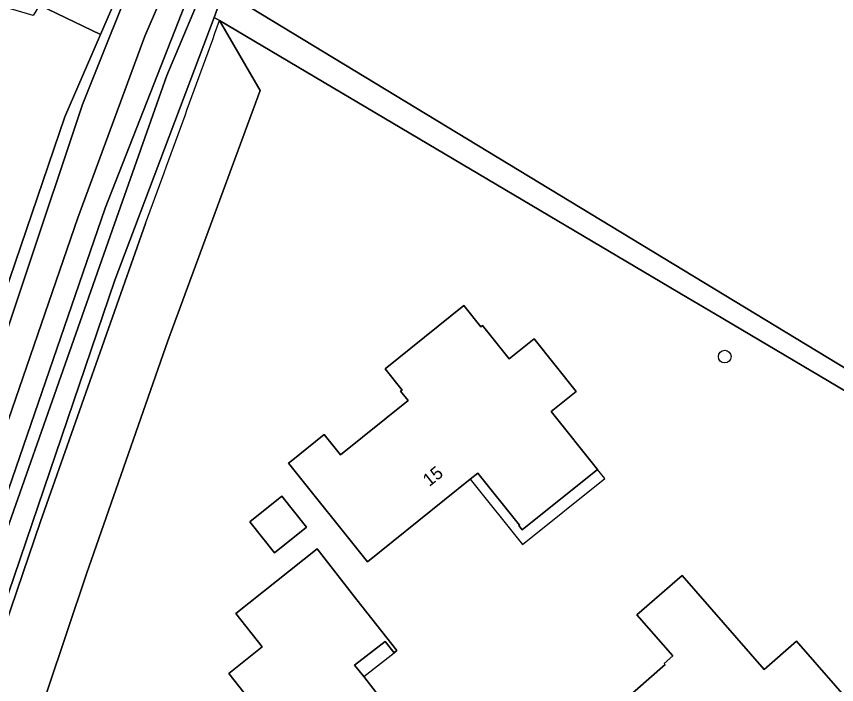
# Model space of a CAD drawing. Extents: x 159626 to 160723, y 388173 to 389416.
# Drawn here: x 159896.2 to 159959.5, y 388737.4 to 388789 of the extents above; entities that cross this region are included whole.
import ezdxf

# ---------------------------------------------------------------- set-up
doc = ezdxf.new("R2010")
doc.units = 0
for name, color, linetype in [('IMGEO_Boom', 7, 'Continuous'), ('IMGEO_Erf', 7, 'Continuous'), ('IMGEO_Grasland_overig', 7, 'Continuous'), ('IMGEO_Groenvoorziening', 7, 'Continuous'), ('IMGEO_Hek', 7, 'Continuous'), ('IMGEO_Loofbos', 7, 'Continuous'), ('IMGEO_Oever', 7, 'Continuous'), ('IMGEO_Pand', 7, 'Continuous'), ('IMGEO_Pand_nummerreeks', 7, 'Continuous'), ('IMGEO_Pand_overbouw', 7, 'Continuous'), ('IMGEO_Rijbaan_lokaal_onverhard', 7, 'Continuous'), ('IMGEO_Waterloop', 7, 'Continuous')]:
    doc.layers.add(name, color=color, linetype=linetype)

msp = doc.modelspace()

# ---------------------------------------------------------------- linework, layer by layer
at = {"layer": 'IMGEO_Boom'}
msp.add_circle((159950.894, 388762.739), 0.489, dxfattribs=at)
at = {"layer": 'IMGEO_Erf'}
msp.add_lwpolyline([(159961.598, 388759.243), (159950.188, 388766.004), (159948.005, 388767.297), (159911.897, 388788.693), (159915.03, 388783.29), (159907.895, 388763.963), (159901.612, 388745.973), (159895.581, 388727.928), (159889.791, 388709.566), (159883.857, 388689.671), (159871.857, 388645.22), (159877.742, 388640.168), (159879.846, 388642.601), (159883.148, 388639.747), (159881.054, 388637.324), (159906.097, 388615.825), (159913.35, 388614.019), (159930.846, 388627.835)], dxfattribs=at)
for points in [[(159917.212, 388754.508), (159917.418, 388754.673), (159919.98, 388756.728), (159921.237, 388755.161), (159926.445, 388759.337), (159925.865, 388760.061), (159925.982, 388760.155), (159924.674, 388761.786), (159930.763, 388766.669), (159932.068, 388765.041), (159932.185, 388765.135), (159934.251, 388762.558), (159936.177, 388764.103), (159939.433, 388760.042), (159937.509, 388758.494), (159941.083, 388754.027), (159935.267, 388749.366), (159935.01, 388749.687), (159935.06, 388749.727), (159931.845, 388753.739), (159931.245, 388753.258), (159923.312, 388746.9)], [(159916.127, 388747.582), (159914.226, 388749.983), (159916.716, 388751.953), (159918.616, 388749.552)], [(159915.687, 388734.36), (159912.6, 388738.27), (159915.18, 388740.32), (159913.14, 388742.91), (159919.42, 388747.88), (159922.498, 388743.963), (159925.588, 388740.032), (159925.365, 388739.869), (159924.692, 388740.74), (159922.321, 388738.902), (159923.028, 388738.029), (159923.975, 388736.789), (159922.267, 388735.395), (159923.341, 388734.034), (159918.786, 388730.436)], [(159949.905, 388728.012), (159949.287, 388728.72), (159949.665, 388729.05), (159947.029, 388732.071), (159946.652, 388731.743), (159946.034, 388732.451), (159942.929, 388736.011), (159946.305, 388738.956), (159946.233, 388739.04), (159946.898, 388739.619), (159944.123, 388742.8), (159947.605, 388745.838), (159953.932, 388738.585), (159956.433, 388740.766), (159962.451, 388733.868), (159959.958, 388731.693), (159960.536, 388731.03), (159956.772, 388727.747), (159953.004, 388724.46)]]:
    msp.add_lwpolyline(points, close=True, dxfattribs=at)
at = {"layer": 'IMGEO_Grasland_overig'}
for points in [[(159958.646, 388856.135), (159954.052, 388846.107), (159951.114, 388841.685), (159945.242, 388841.969), (159935.53, 388837.717), (159930.106, 388832.915), (159929.29, 388832.663), (159928.554, 388832.435), (159927.677, 388832.164), (159926.833, 388831.598), (159923.239, 388828.342), (159920.664, 388825.551), (159918.382, 388822.455), (159914.671, 388815.165), (159902.715, 388787.612), (159899.956, 388781.254), (159889.287, 388750), (159886.631, 388741.973), (159879.19, 388719.484), (159875.975, 388708.387), (159865.562, 388672.443)], [(159865.691, 388668.218), (159869.438, 388682.322), (159878.06, 388711.567), (159885.025, 388734.118), (159888.639, 388745.105), (159892.298, 388755.308), (159901.314, 388782.19), (159906.032, 388793.989), (159917.108, 388817.904), (159918.867, 388821.239), (159920.773, 388823.989), (159922.825, 388826.078), (159926.55, 388828.851), (159932.514, 388831.857), (159949.841, 388838.497)]]:
    msp.add_lwpolyline(points, dxfattribs=at)
at = {"layer": 'IMGEO_Groenvoorziening'}
for points in [[(159950.633, 388833.35), (159964.639, 388822.046), (159989.336, 388802.794), (159989.602, 388803.386), (159989.428, 388803.534), (159957.723, 388828.236), (159951.592, 388833.802), (159949.833, 388834.64), (159947.09, 388835.059), (159940.188, 388832.823), (159931.357, 388828.754), (159926.306, 388825.845), (159923.154, 388822.781), (159921.575, 388820.893), (159920.174, 388818.702), (159917.324, 388812.954), (159910.926, 388798.616), (159906.116, 388787.472), (159900.962, 388773.448), (159888.203, 388736.461), (159879.744, 388708.887), (159870.906, 388678.671), (159866.349, 388662.369)], [(159880.577, 388706.684), (159888.915, 388732.257), (159894.733, 388750), (159903.06, 388774.194), (159909.487, 388790.623), (159916.167, 388806.225), (159921.686, 388818.374)], [(159915.03, 388783.29), (159911.897, 388788.693)], [(159871.802, 388643.604), (159905.322, 388614.867), (159906.097, 388615.825), (159881.054, 388637.324), (159880.887, 388637.131), (159877.585, 388639.986), (159877.742, 388640.168), (159871.857, 388645.22), (159883.857, 388689.671), (159889.791, 388709.566), (159895.581, 388727.928), (159901.612, 388745.973), (159907.895, 388763.963), (159915.03, 388783.29)], [(159906.188, 388773.02), (159898.076, 388750), (159887.538, 388719.103)]]:
    msp.add_lwpolyline(points, dxfattribs=at)
msp.add_arc((156213.289, 390127.06), 3933.31, 339.864003, 340.106983, dxfattribs=at)
at = {"layer": 'IMGEO_Hek'}
for points in [[(159926.833, 388831.598), (159923.239, 388828.342), (159920.664, 388825.551), (159918.382, 388822.455), (159914.671, 388815.165), (159902.715, 388787.612)], [(159902.715, 388787.612), (159899.956, 388781.254), (159889.287, 388750), (159886.631, 388741.973)]]:
    msp.add_lwpolyline(points, dxfattribs=at)
at = {"layer": 'IMGEO_Loofbos'}
for points in [[(159801.169, 388836.363), (159801.877, 388835.857), (159808.366, 388832.798), (159817.154, 388829.718), (159850.498, 388814.129), (159851.421, 388813.697), (159865.666, 388807.721), (159888.506, 388796.358), (159898.567, 388790.85), (159897.985, 388789.877), (159902.715, 388787.612), (159914.671, 388815.165), (159918.382, 388822.455), (159920.664, 388825.551), (159923.239, 388828.342), (159926.833, 388831.598), (159927.677, 388832.164), (159913.674, 388847.736), (159875.724, 388888.285), (159863.445, 388901.37)], [(159922.597, 388813.187), (159912.786, 388790.603), (159960.404, 388761.719)]]:
    msp.add_lwpolyline(points, dxfattribs=at)
msp.add_lwpolyline([(159899.956, 388781.254), (159902.715, 388787.612), (159897.985, 388789.877), (159897.505, 388789.076), (159895.309, 388789.707), (159885.711, 388794.374), (159881.61, 388796.813), (159870.776, 388802.317), (159870.746, 388802.331), (159857.423, 388759.297), (159874.641, 388750), (159884.298, 388744.63), (159883.541, 388742.995), (159886.631, 388741.973), (159889.287, 388750)], close=True, dxfattribs=at)
at = {"layer": 'IMGEO_Oever'}
for points in [[(159921.686, 388818.374), (159916.167, 388806.225), (159909.487, 388790.623), (159903.06, 388774.194), (159894.733, 388750), (159888.915, 388732.257), (159880.577, 388706.684)], [(159866.05, 388649.893), (159868.923, 388662.425), (159872.475, 388675.567), (159877.691, 388693.206), (159881.292, 388706.025), (159887.445, 388724.725), (159895.494, 388749.407), (159903.79, 388772.98), (159907.814, 388784.438), (159914.467, 388800.208), (159922.024, 388816.799)], [(159911.897, 388788.693), (159911.474, 388788.927), (159903.8, 388768.647), (159893.287, 388737.723), (159887.003, 388719.119), (159878.297, 388690.013), (159874.58, 388676.912), (159867.968, 388652.785), (159867.251, 388649.677)], [(159887.538, 388719.103), (159898.076, 388750), (159906.188, 388773.02)]]:
    msp.add_lwpolyline(points, dxfattribs=at)
msp.add_arc((156213.289, 390127.06), 3933.31, 339.864003, 340.106983, dxfattribs=at)
at = {"layer": 'IMGEO_Pand'}
for points in [[(159937.509, 388758.494), (159939.433, 388760.042), (159936.177, 388764.103), (159934.251, 388762.558), (159932.185, 388765.135), (159932.068, 388765.041), (159930.763, 388766.669), (159924.674, 388761.786), (159925.982, 388760.155), (159925.865, 388760.061), (159926.445, 388759.337), (159921.237, 388755.161), (159919.98, 388756.728), (159917.418, 388754.673), (159917.212, 388754.508), (159923.312, 388746.9), (159931.245, 388753.258), (159931.845, 388753.739), (159935.06, 388749.727), (159935.01, 388749.687), (159935.267, 388749.366), (159941.083, 388754.027)], [(159916.127, 388747.582), (159918.616, 388749.552), (159916.716, 388751.953), (159914.226, 388749.983)], [(159923.975, 388736.789), (159923.028, 388738.029), (159922.321, 388738.902), (159924.692, 388740.74), (159925.365, 388739.869), (159925.588, 388740.032), (159922.498, 388743.963), (159919.42, 388747.88), (159913.14, 388742.91), (159915.18, 388740.32), (159912.6, 388738.27), (159915.687, 388734.36), (159918.786, 388730.436), (159923.341, 388734.034), (159922.267, 388735.395)], [(159946.034, 388732.451), (159946.652, 388731.743), (159947.029, 388732.071), (159949.665, 388729.05), (159949.287, 388728.72), (159949.905, 388728.012), (159953.004, 388724.46), (159956.772, 388727.747), (159960.536, 388731.03), (159959.958, 388731.693), (159962.451, 388733.868), (159956.433, 388740.766), (159953.932, 388738.585), (159947.605, 388745.838), (159944.123, 388742.8), (159946.898, 388739.619), (159946.233, 388739.04), (159946.305, 388738.956), (159942.929, 388736.011)]]:
    msp.add_lwpolyline(points, close=True, dxfattribs=at)
at = {"layer": 'IMGEO_Pand_overbouw'}
for points in [[(159941.642, 388753.329), (159941.083, 388754.027), (159935.267, 388749.366), (159935.01, 388749.687), (159935.06, 388749.727), (159931.845, 388753.739), (159931.245, 388753.258), (159935.273, 388748.225)], [(159923.028, 388738.029), (159925.365, 388739.869), (159924.692, 388740.74), (159922.321, 388738.902)]]:
    msp.add_lwpolyline(points, close=True, dxfattribs=at)
at = {"layer": 'IMGEO_Rijbaan_lokaal_onverhard'}
for points in [[(159958.662, 388853.663), (159952.97, 388841.954), (159949.841, 388838.497), (159932.514, 388831.857), (159926.55, 388828.851), (159922.825, 388826.078), (159920.773, 388823.989), (159918.867, 388821.239), (159917.108, 388817.904), (159906.032, 388793.989), (159901.314, 388782.19), (159892.298, 388755.308), (159888.639, 388745.105), (159885.025, 388734.118), (159878.06, 388711.567), (159869.438, 388682.322), (159865.691, 388668.218)], [(159866.349, 388662.369), (159870.906, 388678.671), (159879.744, 388708.887), (159888.203, 388736.461), (159900.962, 388773.448), (159906.116, 388787.472), (159910.926, 388798.616), (159917.324, 388812.954), (159920.174, 388818.702), (159921.575, 388820.893), (159923.154, 388822.781), (159926.306, 388825.845), (159931.357, 388828.754), (159940.188, 388832.823), (159947.09, 388835.059), (159949.833, 388834.64), (159951.592, 388833.802), (159957.723, 388828.236), (159989.428, 388803.534)]]:
    msp.add_lwpolyline(points, dxfattribs=at)
at = {"layer": 'IMGEO_Waterloop'}
for points in [[(159874.58, 388676.912), (159878.297, 388690.013), (159887.003, 388719.119), (159893.287, 388737.723), (159903.8, 388768.647), (159911.474, 388788.927), (159911.849, 388789.92), (159912.262, 388790.855), (159920.679, 388809.9), (159922.794, 388814.807), (159923.656, 388816.532), (159925.278, 388819.243)], [(159922.024, 388816.799), (159914.467, 388800.208), (159907.814, 388784.438), (159903.79, 388772.98), (159895.494, 388749.407), (159887.445, 388724.725), (159881.292, 388706.025), (159877.691, 388693.206), (159872.475, 388675.567), (159868.923, 388662.425), (159866.05, 388649.893)], [(159960.404, 388761.719), (159912.786, 388790.603), (159912.262, 388790.855), (159911.849, 388789.92), (159911.474, 388788.927), (159911.897, 388788.693), (159948.005, 388767.297), (159950.188, 388766.004), (159961.598, 388759.243)]]:
    msp.add_lwpolyline(points, dxfattribs=at)

# ---------------------------------------------------------------- texts
at = {"layer": 'IMGEO_Pand_nummerreeks'}
msp.add_text('15', height=1, rotation=38.70903, dxfattribs=at).set_placement((159928.087, 388752.65))

doc.saveas('drawing.dxf')
